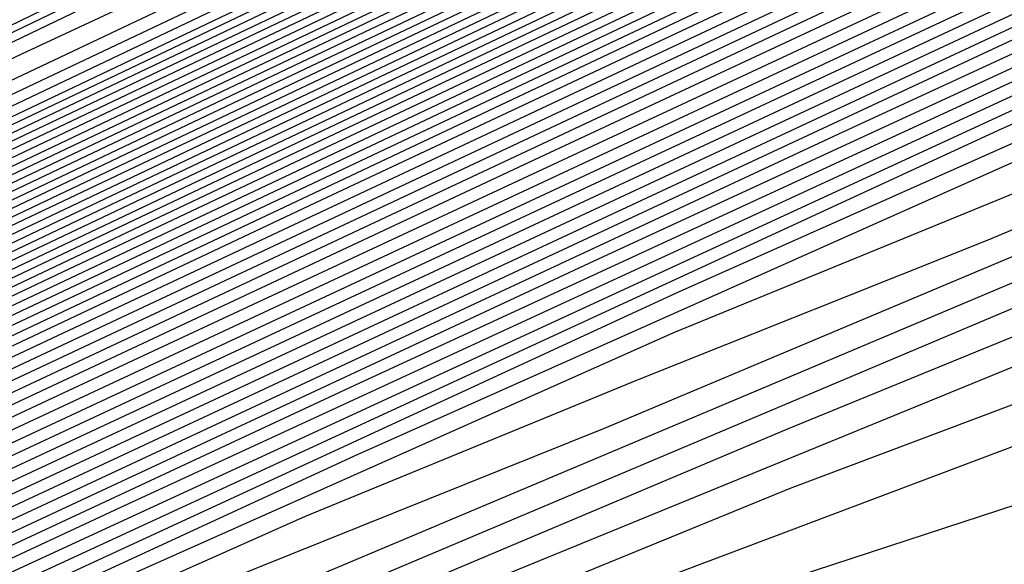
# Model space of a CAD drawing. Extents: x 3249832 to 3255657, y 13789405 to 13793316.
# Tile 454 of 656: x 3254727.08 to 3254729.56, y 13790591.41 to 13790592.77. Entities that reach past the tile are written whole.
import ezdxf

# ---------------------------------------------------------------- set-up
doc = ezdxf.new("R2010")
doc.units = 0
doc.header["$LTSCALE"] = 100
doc.header["$MEASUREMENT"] = 0
for name, color, linetype in [('GRATIO_CON', 10, 'CONTINUOUS'), ('GRATIO_ICON', 7, 'CONTINUOUS'), ('TARGETS_EAST', 7, 'CONTINUOUS')]:
    doc.layers.add(name, color=color, linetype=linetype)

# ---------------------------------------------------------------- blocks, each defined once
blk = doc.blocks.new('Gratio_032316_contours')
at = {"layer": 'GRATIO_CON', "color": 5, "linetype": 'Continuous', "flags": 128}
for points in [[(3254677.8408, 13790568.2426), (3254692.7645, 13790575.7394), (3254705.4543, 13790582.0981), (3254712.5451, 13790585.6526), (3254715.1564, 13790586.9658), (3254715.5285, 13790587.1578), (3254715.5284, 13790587.1621), (3254715.5291, 13790587.1652), (3254715.5303, 13790587.1667), (3254715.6598, 13790587.2289), (3254716.5587, 13790587.6645), (3254718.9964, 13790588.8486), (3254723.3578, 13790590.9679), (3254728.4895, 13790593.4556), (3254732.8533, 13790595.5563), (3254735.5176, 13790596.8108), (3254737.9749, 13790597.9438), (3254742.3242, 13790599.9759), (3254749.9364, 13790603.5761), (3254759.2708, 13790608.0067), (3254768.0589, 13790612.1786), (3254774.5039, 13790615.224)], [(3254678.6327, 13790568.6184), (3254693.2462, 13790575.9595), (3254705.672, 13790582.1864), (3254712.6152, 13790585.6677), (3254715.1718, 13790586.9544), (3254715.5359, 13790587.1432), (3254715.5356, 13790587.1479), (3254715.5363, 13790587.151), (3254715.5373, 13790587.1526), (3254715.6484, 13790587.2061), (3254716.4187, 13790587.5794), (3254718.5077, 13790588.5941), (3254722.2451, 13790590.4102), (3254726.6426, 13790592.542), (3254730.3822, 13790594.3422), (3254732.7065, 13790595.4369), (3254735.101, 13790596.5452), (3254739.6119, 13790598.6596), (3254747.5498, 13790602.4179), (3254757.2842, 13790607.0398), (3254766.4489, 13790611.3907), (3254773.17, 13790614.5669)], [(3254680.2165, 13790569.3699), (3254694.2095, 13790576.3997), (3254706.1075, 13790582.363), (3254712.7553, 13790585.698), (3254715.2027, 13790586.9318), (3254715.5507, 13790587.114), (3254715.5501, 13790587.1193), (3254715.5505, 13790587.1228), (3254715.5514, 13790587.1245), (3254715.6255, 13790587.1605), (3254716.1386, 13790587.4093), (3254717.5302, 13790588.0852), (3254720.0197, 13790589.295), (3254722.9489, 13790590.715), (3254725.4399, 13790591.9141), (3254727.0844, 13790592.6891), (3254729.3534, 13790593.7481), (3254734.1874, 13790596.027), (3254742.7767, 13790600.1014), (3254753.3109, 13790605.106), (3254763.2289, 13790609.8149), (3254770.5022, 13790613.2526), (3254775.2309, 13790615.445)], [(3254681.0084, 13790569.7457), (3254694.6911, 13790576.6198), (3254706.3252, 13790582.4514), (3254712.8253, 13790585.7131), (3254715.2181, 13790586.9205), (3254715.5581, 13790587.0994), (3254715.5573, 13790587.105), (3254715.5577, 13790587.1086), (3254715.5585, 13790587.1105), (3254715.614, 13790587.1377), (3254715.9986, 13790587.3243), (3254717.0414, 13790587.8308), (3254718.907, 13790588.7373), (3254721.1021, 13790589.8014), (3254722.9687, 13790590.7), (3254724.2734, 13790591.3152), (3254726.4795, 13790592.3495), (3254731.4751, 13790594.7106), (3254740.3902, 13790598.9432), (3254751.3242, 13790604.1391), (3254761.6189, 13790609.027), (3254769.1683, 13790612.5955), (3254774.0756, 13790614.8726)], [(3254681.8003, 13790570.1215), (3254695.1728, 13790576.8399), (3254706.5429, 13790582.5397), (3254712.8954, 13790585.7283), (3254715.2336, 13790586.9092), (3254715.5655, 13790587.0848), (3254715.5646, 13790587.0908), (3254715.5648, 13790587.0945), (3254715.5655, 13790587.0964), (3254715.6026, 13790587.1149), (3254715.8586, 13790587.2392), (3254716.5526, 13790587.5763), (3254717.7943, 13790588.1797), (3254719.2552, 13790588.8879), (3254720.4976, 13790589.486), (3254721.4623, 13790589.9413), (3254723.6057, 13790590.9509), (3254728.7628, 13790593.3943), (3254738.0036, 13790597.785), (3254749.3376, 13790603.1722), (3254760.0089, 13790608.2391), (3254767.8344, 13790611.9384), (3254772.9202, 13790614.3002)], [(3254682.5923, 13790570.4972), (3254695.6546, 13790577.0593), (3254706.7614, 13790582.6258), (3254712.967, 13790585.7384), (3254715.2513, 13790586.8898), (3254715.5753, 13790587.0598), (3254715.5732, 13790587.0655), (3254715.5718, 13790587.0702), (3254715.5712, 13790587.0742), (3254715.5713, 13790587.0777), (3254715.5719, 13790587.0805), (3254715.5725, 13790587.0824), (3254715.5912, 13790587.0921), (3254715.7186, 13790587.1542), (3254716.0639, 13790587.3219), (3254716.6816, 13790587.6221), (3254717.4084, 13790587.9744), (3254718.0264, 13790588.2719), (3254718.6513, 13790588.5674), (3254720.7319, 13790589.5523), (3254726.0506, 13790592.078), (3254735.6171, 13790596.6268), (3254747.3509, 13790602.2053)], [(3254684.1761, 13790571.2487), (3254696.618, 13790577.4994), (3254707.1969, 13790582.802), (3254713.1074, 13790585.7679), (3254715.2826, 13790586.8659), (3254715.5906, 13790587.0293), (3254715.5881, 13790587.0358), (3254715.5865, 13790587.0411), (3254715.5857, 13790587.0455), (3254715.5857, 13790587.0491), (3254715.5862, 13790587.0517), (3254715.5868, 13790587.0533), (3254715.8668, 13790587.1867), (3254717.823, 13790588.1171), (3254723.1317, 13790590.6428), (3254732.719, 13790595.2041), (3254744.5101, 13790600.8106), (3254755.6802, 13790606.114), (3254763.9812, 13790610.0377), (3254769.4727, 13790612.5918), (3254772.7913, 13790614.058)], [(3254684.968, 13790571.6245), (3254697.0997, 13790577.7194), (3254707.4147, 13790582.8902), (3254713.1775, 13790585.7827), (3254715.2982, 13790586.854), (3254715.5983, 13790587.014), (3254715.5956, 13790587.0209), (3254715.5938, 13790587.0266), (3254715.5929, 13790587.0311), (3254715.5928, 13790587.0347), (3254715.5933, 13790587.0371), (3254715.5941, 13790587.0382), (3254715.8655, 13790587.1668), (3254717.7598, 13790588.067), (3254722.9002, 13790590.5119), (3254732.1888, 13790594.9308), (3254743.6448, 13790600.3775), (3254754.5666, 13790605.5623), (3254762.7944, 13790609.4506), (3254768.3357, 13790612.0281), (3254771.74, 13790613.536)], [(3254685.7599, 13790572.0002), (3254697.5813, 13790577.9395), (3254707.6325, 13790582.9783), (3254713.2477, 13790585.7974), (3254715.3139, 13790586.8421), (3254715.6059, 13790586.9987), (3254715.6031, 13790587.0061), (3254715.6012, 13790587.0121), (3254715.6002, 13790587.0168), (3254715.6, 13790587.0202), (3254715.6005, 13790587.0224), (3254715.6014, 13790587.0231), (3254715.8641, 13790587.1469), (3254717.6967, 13790588.0169), (3254722.6687, 13790590.3811), (3254731.6586, 13790594.6574), (3254742.7795, 13790599.9444), (3254753.4529, 13790605.0106), (3254761.6075, 13790608.8634), (3254767.1987, 13790611.4645), (3254770.6888, 13790613.014), (3254772.5688, 13790613.737)], [(3254686.5518, 13790572.376), (3254698.063, 13790578.1595), (3254707.8503, 13790583.0665), (3254713.3179, 13790585.8122), (3254715.3295, 13790586.8301), (3254715.6136, 13790586.9834), (3254715.6106, 13790586.9912), (3254715.6085, 13790586.9975), (3254715.6074, 13790587.0024), (3254715.6072, 13790587.0058), (3254715.6076, 13790587.0078), (3254715.6086, 13790587.008), (3254715.8627, 13790587.127), (3254717.6335, 13790587.9669), (3254722.4373, 13790590.2503), (3254731.1285, 13790594.3841), (3254741.9141, 13790599.5112), (3254752.3392, 13790604.4589), (3254760.4207, 13790608.2763), (3254766.0618, 13790610.9008), (3254769.6376, 13790612.4919), (3254771.5699, 13790613.2422)], [(3254688.1357, 13790573.1275), (3254699.0263, 13790578.5996), (3254708.2858, 13790583.2427), (3254713.4583, 13790585.8417), (3254715.3608, 13790586.8063), (3254715.6289, 13790586.9528), (3254715.6255, 13790586.9616), (3254715.6232, 13790586.9685), (3254715.6219, 13790586.9736), (3254715.6215, 13790586.977), (3254715.6219, 13790586.9785), (3254715.6231, 13790586.9779), (3254715.86, 13790587.0872), (3254717.5072, 13790587.8667), (3254721.9744, 13790589.9887), (3254730.0682, 13790593.8374), (3254740.1834, 13790598.645), (3254750.1119, 13790603.3555)], [(3254688.9276, 13790573.5033), (3254699.508, 13790578.8196), (3254708.5036, 13790583.3309), (3254713.5284, 13790585.8564), (3254715.3764, 13790586.7943), (3254715.6366, 13790586.9375), (3254715.633, 13790586.9467), (3254715.6306, 13790586.954), (3254715.6292, 13790586.9593), (3254715.6287, 13790586.9626), (3254715.6291, 13790586.9638), (3254715.6304, 13790586.9628), (3254715.8586, 13790587.0673), (3254717.444, 13790587.8166), (3254721.7429, 13790589.8578), (3254729.538, 13790593.5641), (3254739.3181, 13790598.2119), (3254748.9983, 13790602.8038)], [(3254689.7195, 13790573.8791), (3254699.9897, 13790579.0397), (3254708.7214, 13790583.419), (3254713.5986, 13790585.8712), (3254715.392, 13790586.7824), (3254715.6442, 13790586.9223), (3254715.6405, 13790586.9319), (3254715.638, 13790586.9394), (3254715.6364, 13790586.9449), (3254715.6358, 13790586.9482), (3254715.6363, 13790586.9492), (3254715.6377, 13790586.9477), (3254715.8573, 13790587.0474), (3254717.3809, 13790587.7665), (3254721.5114, 13790589.727), (3254729.0078, 13790593.2907), (3254738.4527, 13790597.7787), (3254747.8846, 13790602.2521)], [(3254690.5114, 13790574.2548), (3254700.4713, 13790579.2597), (3254708.9392, 13790583.5072), (3254713.6688, 13790585.8859), (3254715.4077, 13790586.7705), (3254715.6519, 13790586.907), (3254715.648, 13790586.917), (3254715.6453, 13790586.9249), (3254715.6437, 13790586.9305), (3254715.643, 13790586.9338), (3254715.6434, 13790586.9345), (3254715.6449, 13790586.9327), (3254715.8559, 13790587.0275), (3254717.3177, 13790587.7164), (3254721.28, 13790589.5962), (3254728.4777, 13790593.0174), (3254737.5874, 13790597.3456), (3254746.7709, 13790601.7004)], [(3254692.0952, 13790575.0064), (3254701.4347, 13790579.6998), (3254709.3748, 13790583.6834), (3254713.8091, 13790585.9154), (3254715.439, 13790586.7467), (3254715.6673, 13790586.8766), (3254715.6632, 13790586.8877), (3254715.661, 13790586.8953), (3254715.6608, 13790586.8982), (3254715.8536, 13790586.9865), (3254717.1914, 13790587.6161), (3254720.817, 13790589.3346), (3254727.4174, 13790592.4707), (3254735.8567, 13790596.4794), (3254744.5436, 13790600.597), (3254752.1128, 13790604.1664)], [(3254685.2199, 13790571.5024), (3254692.8871, 13790575.3821), (3254701.9163, 13790579.9198), (3254709.5925, 13790583.7716), (3254713.8793, 13790585.9301), (3254715.4546, 13790586.7347), (3254715.6749, 13790586.8612), (3254715.6706, 13790586.8725), (3254715.6682, 13790586.8802), (3254715.6682, 13790586.8829), (3254715.8522, 13790586.9665), (3254717.1283, 13790587.566), (3254720.5856, 13790589.2037), (3254726.8872, 13790592.1973), (3254734.9913, 13790596.0463), (3254743.4299, 13790600.0453), (3254750.9259, 13790603.5792)], [(3254686.2753, 13790572.0114), (3254693.679, 13790575.7579), (3254702.398, 13790580.1398), (3254709.8103, 13790583.8597), (3254713.9495, 13790585.9449), (3254715.4703, 13790586.7228), (3254715.6826, 13790586.8457), (3254715.6781, 13790586.8572), (3254715.6757, 13790586.8649), (3254715.6756, 13790586.8673), (3254715.851, 13790586.9463), (3254717.0652, 13790587.5158), (3254720.3542, 13790589.0728), (3254726.3571, 13790591.924), (3254734.126, 13790595.6131), (3254742.3163, 13790599.4936), (3254749.7391, 13790602.9921)], [(3254687.3306, 13790572.5204), (3254694.471, 13790576.1337), (3254702.8797, 13790580.3599), (3254710.0281, 13790583.9478), (3254714.0197, 13790585.9596), (3254715.486, 13790586.7106), (3254715.6904, 13790586.8298), (3254715.6861, 13790586.841), (3254715.6838, 13790586.8481), (3254715.6839, 13790586.8501), (3254715.8505, 13790586.9246), (3254717.0026, 13790587.4646), (3254720.1229, 13790588.9415), (3254725.827, 13790591.6505), (3254733.2607, 13790595.18), (3254741.2026, 13790598.9419), (3254748.5522, 13790602.4049)], [(3254689.4412, 13790573.5385), (3254696.0548, 13790576.8852), (3254703.843, 13790580.8), (3254710.4637, 13790584.1241), (3254714.1601, 13790585.9891), (3254715.5173, 13790586.6864), (3254715.7061, 13790586.798), (3254715.7019, 13790586.8086), (3254715.7, 13790586.8146), (3254715.7004, 13790586.8156), (3254715.8494, 13790586.8813), (3254716.8773, 13790587.3622), (3254719.6605, 13790588.6789), (3254724.7668, 13790591.1035), (3254731.53, 13790594.3137), (3254738.9753, 13790597.8385), (3254746.1785, 13790601.2307)], [(3254690.4965, 13790574.0475), (3254696.8467, 13790577.2609), (3254704.3247, 13790581.02), (3254710.6814, 13790584.2123), (3254714.2303, 13790586.0038), (3254715.533, 13790586.6743), (3254715.714, 13790586.7821), (3254715.7099, 13790586.7923), (3254715.7081, 13790586.7978), (3254715.7087, 13790586.7983), (3254715.8489, 13790586.8596), (3254716.8147, 13790587.311), (3254719.4293, 13790588.5476), (3254724.2367, 13790590.83), (3254730.6646, 13790593.8806), (3254737.8616, 13790597.2868), (3254744.9917, 13790600.6435)], [(3254691.5518, 13790574.5565), (3254697.6386, 13790577.6367), (3254704.8063, 13790581.24), (3254710.8992, 13790584.3004), (3254714.3004, 13790586.0185), (3254715.5487, 13790586.6622), (3254715.7218, 13790586.7662), (3254715.7178, 13790586.7761), (3254715.7162, 13790586.781), (3254715.7169, 13790586.7811), (3254715.8483, 13790586.838), (3254716.752, 13790587.2598), (3254719.198, 13790588.4163), (3254723.7066, 13790590.5565), (3254729.7993, 13790593.4474), (3254736.7479, 13790596.7351), (3254743.8048, 13790600.0564), (3254750.1441, 13790603.0095)], [(3254692.6071, 13790575.0655), (3254698.4305, 13790578.0125), (3254705.288, 13790581.4601), (3254711.117, 13790584.3885), (3254714.3706, 13790586.0332), (3254715.5644, 13790586.6501), (3254715.7297, 13790586.7503), (3254715.7257, 13790586.7599), (3254715.7243, 13790586.7643), (3254715.7252, 13790586.7639), (3254715.8478, 13790586.8163), (3254716.6894, 13790587.2086), (3254718.9668, 13790588.2849), (3254723.1765, 13790590.283), (3254728.934, 13790593.0143), (3254735.6343, 13790596.1835), (3254742.618, 13790599.4693), (3254749.0072, 13790602.4459)], [(3254691.7685, 13790574.5555), (3254694.7177, 13790576.0836), (3254700.0143, 13790578.764), (3254706.2512, 13790581.9005), (3254711.5522, 13790584.5659), (3254714.5103, 13790586.065), (3254715.5954, 13790586.6284), (3254715.7466, 13790586.7184), (3254715.8482, 13790586.7698), (3254716.5643, 13790587.1058), (3254718.5044, 13790588.0223), (3254722.1163, 13790589.7361), (3254727.2033, 13790592.148), (3254733.407, 13790595.0801), (3254740.2443, 13790598.295), (3254746.7332, 13790601.3185)], [(3254691.9524, 13790574.5689), (3254692.9705, 13790575.1405), (3254695.773, 13790576.5926), (3254700.8063, 13790579.1398), (3254706.7329, 13790582.1204), (3254711.7701, 13790584.6536), (3254714.5808, 13790586.0787), (3254715.6116, 13790586.6148), (3254715.755, 13790586.7009), (3254715.8477, 13790586.748), (3254716.5017, 13790587.0546), (3254718.2731, 13790587.891), (3254721.5863, 13790589.4626), (3254726.338, 13790591.7148), (3254732.2933, 13790594.5284), (3254739.0575, 13790597.7078), (3254745.5962, 13790600.7549)], [(3254692.5832, 13790574.7153), (3254693.0422, 13790574.9924), (3254693.0886, 13790575.0656), (3254693.2076, 13790575.1838), (3254694.1724, 13790575.7255), (3254696.8283, 13790577.1016), (3254701.5982, 13790579.5155), (3254707.2147, 13790582.3403), (3254711.9881, 13790584.7413), (3254714.6513, 13790586.0925), (3254715.6277, 13790586.6012), (3254715.7634, 13790586.6833), (3254715.8472, 13790586.7262), (3254716.4391, 13790587.0034), (3254718.0419, 13790587.7597), (3254721.0562, 13790589.1891), (3254725.4726, 13790591.2817), (3254731.1796, 13790593.9767), (3254737.8706, 13790597.1207), (3254744.4593, 13790600.1912), (3254749.6643, 13790602.5732)], [(3254692.5223, 13790574.6256), (3254693.8324, 13790575.3348), (3254694.3015, 13790575.6152), (3254694.3504, 13790575.6871), (3254694.4629, 13790575.7987), (3254695.3744, 13790576.3105), (3254697.8837, 13790577.6106), (3254702.3901, 13790579.8913), (3254707.6964, 13790582.5602), (3254712.2061, 13790584.8288), (3254714.7221, 13790586.1058), (3254715.6444, 13790586.587), (3254715.7723, 13790586.665), (3254715.8471, 13790586.7039), (3254716.3767, 13790586.9518), (3254717.8108, 13790587.6282), (3254720.5261, 13790588.9155), (3254724.6073, 13790590.8486), (3254730.066, 13790593.425), (3254736.6838, 13790596.5336), (3254743.3223, 13790599.6276), (3254748.6131, 13790602.0511)], [(3254692.5199, 13790574.5458), (3254694.97, 13790575.8408), (3254696.3308, 13790576.574), (3254696.8201, 13790576.8609), (3254696.8741, 13790576.93), (3254696.9733, 13790577.0286), (3254697.7783, 13790577.4805), (3254699.9943, 13790578.6287), (3254703.9739, 13790580.6428), (3254708.66, 13790582.9997), (3254712.6425, 13790585.0035), (3254714.8643, 13790586.1316), (3254715.6786, 13790586.5571), (3254715.7913, 13790586.6268), (3254715.848, 13790586.6577), (3254716.2527, 13790586.8476), (3254717.3489, 13790587.3648), (3254719.4661, 13790588.3683), (3254722.8766, 13790589.9822), (3254727.8386, 13790592.3216), (3254734.3101, 13790595.3593), (3254741.0483, 13790598.5002), (3254746.5107, 13790601.007)], [(3254690.7614, 13790573.5823), (3254693.6995, 13790575.131), (3254696.1939, 13790576.4485), (3254697.5799, 13790577.1935), (3254698.0794, 13790577.4837), (3254698.1359, 13790577.5514), (3254698.2286, 13790577.6435), (3254698.9803, 13790578.0655), (3254701.0496, 13790579.1377), (3254704.7659, 13790581.0185), (3254709.1418, 13790583.2195), (3254712.8607, 13790585.0908), (3254714.9354, 13790586.1445), (3254715.6957, 13790586.5422), (3254715.8008, 13790586.6077), (3254715.8484, 13790586.6346), (3254716.1906, 13790586.7956), (3254717.1179, 13790587.2331), (3254718.9361, 13790588.0947), (3254722.0113, 13790589.5491), (3254726.725, 13790591.7699), (3254733.1232, 13790594.7722), (3254739.9114, 13790597.9366), (3254745.4594, 13790600.485)], [(3254725.6113, 13790591.2182), (3254731.9364, 13790594.185), (3254738.7744, 13790597.3729), (3254744.4082, 13790599.963), (3254747.5981, 13790601.3667)], [(3254724.4976, 13790590.6665), (3254730.7495, 13790593.5979), (3254737.6374, 13790596.8092), (3254743.357, 13790599.4409), (3254746.5992, 13790600.8719)], [(3254722.2703, 13790589.5631), (3254728.3759, 13790592.4236), (3254735.3635, 13790595.6819), (3254741.2545, 13790598.3968), (3254744.6016, 13790599.8823), (3254746.0821, 13790600.4718)], [(3254721.1566, 13790589.0114), (3254727.189, 13790591.8365), (3254734.2265, 13790595.1182), (3254740.2033, 13790597.8748), (3254743.6028, 13790599.3875), (3254745.1048, 13790599.9902)], [(3254726.4243, 13790591.447), (3254733.3619, 13790594.6822), (3254739.2746, 13790597.4102), (3254742.6402, 13790598.9097), (3254744.1321, 13790599.5106), (3254744.9727, 13790599.8061)], [(3254726.0653, 13790591.2475), (3254732.7589, 13790594.3687), (3254738.4637, 13790597.0008), (3254741.7126, 13790598.4482), (3254743.1638, 13790599.0332), (3254744.0067, 13790599.332), (3254745.1806, 13790599.7987)], [(3254725.3472, 13790590.8485), (3254731.553, 13790593.7418), (3254736.8419, 13790596.1819), (3254739.8574, 13790597.5253), (3254741.2271, 13790598.0782), (3254742.0748, 13790598.384), (3254743.2829, 13790598.8683), (3254744.7698, 13790599.4862)], [(3254724.9882, 13790590.649), (3254730.95, 13790593.4284), (3254736.0309, 13790595.7725), (3254738.9297, 13790597.0639), (3254740.2588, 13790597.6007), (3254741.1088, 13790597.9099), (3254742.3341, 13790598.4032), (3254743.843, 13790599.0309), (3254745.3076, 13790599.6283)], [(3254724.6292, 13790590.4494), (3254730.3471, 13790593.1149), (3254735.22, 13790595.363), (3254738.0021, 13790596.6024), (3254739.2904, 13790597.1232), (3254740.1428, 13790597.4359), (3254741.3852, 13790597.938), (3254742.9162, 13790598.5757), (3254744.4026, 13790599.182), (3254745.5785, 13790599.6246)], [(3254724.2702, 13790590.2499), (3254729.7441, 13790592.8014), (3254734.4091, 13790594.9536), (3254737.0745, 13790596.141), (3254738.3221, 13790596.6457), (3254739.1768, 13790596.9618), (3254740.4364, 13790597.4729), (3254741.9895, 13790598.1204), (3254743.4975, 13790598.7357), (3254744.6908, 13790599.1848), (3254745.574, 13790599.4738)], [(3254723.5521, 13790589.8509), (3254728.5382, 13790592.1745), (3254732.7872, 13790594.1347), (3254735.2192, 13790595.2181), (3254736.3854, 13790595.6908), (3254737.2449, 13790596.0138), (3254738.5387, 13790596.5425), (3254740.1359, 13790597.2099), (3254741.6874, 13790597.8432), (3254742.9152, 13790598.3053), (3254743.824, 13790598.6026), (3254744.4896, 13790598.7773), (3254744.9795, 13790598.8669)], [(3254723.1931, 13790589.6514), (3254727.9352, 13790591.8611), (3254731.9763, 13790593.7253), (3254734.2916, 13790594.7566), (3254735.4171, 13790595.2133), (3254736.2789, 13790595.5397), (3254737.5898, 13790596.0774), (3254739.2091, 13790596.7547), (3254740.7824, 13790597.3969), (3254742.0274, 13790597.8655), (3254742.949, 13790598.167), (3254743.624, 13790598.3441), (3254744.1206, 13790598.4351), (3254744.4737, 13790598.46), (3254744.7094, 13790598.4344), (3254744.8559, 13790598.3752)], [(3254722.8341, 13790589.4518), (3254727.3323, 13790591.5476), (3254731.1654, 13790593.3159), (3254733.364, 13790594.2952)], [(3254726.7293, 13790591.2342), (3254730.3544, 13790592.9064), (3254732.4363, 13790593.8337), (3254733.4804, 13790594.2583)], [(3254725.5234, 13790590.6072), (3254728.7326, 13790592.0876), (3254730.5811, 13790592.9108), (3254731.5437, 13790593.3033), (3254732.415, 13790593.6436), (3254733.7945, 13790594.2167)], [(3254724.9204, 13790590.2938), (3254727.9217, 13790591.6781), (3254729.6535, 13790592.4494), (3254730.5754, 13790592.8258), (3254731.449, 13790593.1696), (3254732.8456, 13790593.7516), (3254734.5752, 13790594.4784)], [(3254724.3174, 13790589.9803), (3254727.1107, 13790591.2687), (3254728.7258, 13790591.988), (3254729.607, 13790592.3483), (3254730.483, 13790592.6955), (3254731.8968, 13790593.2864), (3254733.6484, 13790594.0232), (3254735.3522, 13790594.7192)], [(3254726.2998, 13790590.8593), (3254727.7982, 13790591.5265), (3254728.6387, 13790591.8709), (3254729.517, 13790592.2215), (3254730.9479, 13790592.8213), (3254732.7216, 13790593.5679), (3254734.4471, 13790594.273)], [(3254726.702, 13790590.9159), (3254727.5851, 13790591.2734), (3254729.0502, 13790591.891), (3254730.868, 13790592.6575), (3254732.6371, 13790593.3804), (3254734.0373, 13790593.9075), (3254735.0739, 13790594.2466)], [(3254726.6191, 13790590.7994), (3254728.1014, 13790591.4258), (3254729.9412, 13790592.2022), (3254731.732, 13790592.9342), (3254733.1495, 13790593.4677), (3254734.1989, 13790593.811), (3254734.9674, 13790594.0127), (3254735.5325, 13790594.117), (3254735.9316, 13790594.151), (3254736.1923, 13790594.1372), (3254736.3455, 13790594.0971), (3254736.4357, 13790594.0485), (3254736.5112, 13790594.0086), (3254736.6081, 13790593.9888), (3254736.7154, 13790593.9802), (3254736.8103, 13790593.9685), (3254736.8752, 13790593.9432), (3254736.9142, 13790593.9084), (3254736.9368, 13790593.8721), (3254737.0018, 13790593.8626), (3254737.3649, 13790593.9898), (3254738.3311, 13790594.3839)], [(3254725.6531, 13790590.3253), (3254727.1525, 13790590.9606), (3254729.0144, 13790591.747), (3254730.827, 13790592.4879), (3254732.2618, 13790593.0279), (3254733.3239, 13790593.3754), (3254734.1017, 13790593.5795), (3254734.6737, 13790593.6852), (3254735.0774, 13790593.7201), (3254735.3406, 13790593.7075), (3254735.4944, 13790593.6692), (3254735.5843, 13790593.623), (3254735.6595, 13790593.5849), (3254735.7569, 13790593.5663), (3254735.8651, 13790593.5584), (3254735.9606, 13790593.5475), (3254736.0253, 13790593.5234), (3254736.0636, 13790593.4901), (3254736.0854, 13790593.4554), (3254736.1504, 13790593.4475), (3254736.5174, 13790593.5776), (3254737.4951, 13790593.9774), (3254739.2389, 13790594.7114)], [(3254726.2037, 13790590.4955), (3254728.0876, 13790591.2917), (3254729.9219, 13790592.0416), (3254731.374, 13790592.5881), (3254732.4488, 13790592.9398), (3254733.2361, 13790593.1464), (3254733.8148, 13790593.2534), (3254734.2232, 13790593.2892), (3254734.4889, 13790593.2777), (3254734.6434, 13790593.2414), (3254734.733, 13790593.1974), (3254734.8079, 13790593.1612), (3254734.9058, 13790593.1438), (3254735.0148, 13790593.1366), (3254735.1108, 13790593.1265), (3254735.1754, 13790593.1036), (3254735.2129, 13790593.0719), (3254735.2339, 13790593.0387), (3254735.2989, 13790593.0324), (3254735.6699, 13790593.1654), (3254736.659, 13790593.5708), (3254738.4236, 13790594.3142)], [(3254726.2341, 13790590.3812), (3254728.1119, 13790591.1491), (3254729.5984, 13790591.7086), (3254730.6988, 13790592.0686), (3254731.5047, 13790592.2801), (3254732.0972, 13790592.3898), (3254732.5148, 13790592.4274), (3254732.7855, 13790592.4183), (3254732.9413, 13790592.3858), (3254733.0303, 13790592.3462), (3254733.1046, 13790592.3139), (3254733.2035, 13790592.2987), (3254733.3142, 13790592.293), (3254733.4114, 13790592.2844), (3254733.4756, 13790592.264), (3254733.5117, 13790592.2354), (3254733.531, 13790592.2054), (3254733.596, 13790592.2022), (3254733.9748, 13790592.3409), (3254734.9869, 13790592.7578), (3254736.7932, 13790593.5199), (3254738.9198, 13790594.4164)], [(3254725.3073, 13790589.926), (3254727.2068, 13790590.7028), (3254728.7106, 13790591.2688), (3254729.8238, 13790591.633), (3254730.6391, 13790591.8469), (3254731.2384, 13790591.958), (3254731.6606, 13790591.9966), (3254731.9338, 13790591.9886), (3254732.0903, 13790591.958), (3254732.1789, 13790591.9207), (3254732.253, 13790591.8902), (3254732.3523, 13790591.8762), (3254732.4639, 13790591.8712), (3254732.5617, 13790591.8634), (3254732.6257, 13790591.8442), (3254732.6611, 13790591.8172), (3254732.6796, 13790591.7887), (3254732.7446, 13790591.7872), (3254733.1273, 13790591.9287), (3254734.1509, 13790592.3513), (3254735.978, 13790593.1227), (3254738.1291, 13790594.0301), (3254739.9643, 13790594.7903)]]:
    blk.add_lwpolyline(points, dxfattribs=at)
at = {"layer": 'GRATIO_ICON', "color": 7, "linetype": 'Continuous', "flags": 128}
for points in [[(3254679.4246, 13790568.9942), (3254693.7278, 13790576.1796), (3254705.8897, 13790582.2747), (3254712.6852, 13790585.6828), (3254715.1872, 13790586.9431), (3254715.5433, 13790587.1286), (3254715.5429, 13790587.1336), (3254715.5434, 13790587.1369), (3254715.5444, 13790587.1386), (3254715.6369, 13790587.1833), (3254716.2787, 13790587.4944), (3254718.0189, 13790588.3397), (3254721.1324, 13790589.8526), (3254724.7958, 13790591.6285), (3254727.911, 13790593.1282), (3254729.8955, 13790594.063), (3254732.2272, 13790595.1466), (3254736.8996, 13790597.3433), (3254745.1633, 13790601.2597), (3254755.2975, 13790606.0729), (3254764.8389, 13790610.6028), (3254771.8361, 13790613.9098)], [(3254683.3842, 13790570.8729), (3254696.1363, 13790577.2794), (3254706.9791, 13790582.7139), (3254713.0372, 13790585.7532), (3254715.2669, 13790586.8778), (3254715.5829, 13790587.0446), (3254715.5806, 13790587.0506), (3254715.5791, 13790587.0557), (3254715.5784, 13790587.0599), (3254715.8668, 13790587.2007), (3254717.8851, 13790588.1638), (3254723.3626, 13790590.7721), (3254733.249, 13790595.477), (3254745.3755, 13790601.2437), (3254756.7939, 13790606.6657), (3254765.1681, 13790610.6249), (3254770.6097, 13790613.1555), (3254773.8425, 13790614.5801)], [(3254687.3437, 13790572.7518), (3254698.5447, 13790578.3795), (3254708.0681, 13790583.1546), (3254713.3881, 13790585.8269), (3254715.3451, 13790586.8182), (3254715.6212, 13790586.9681), (3254715.6181, 13790586.9764), (3254715.6159, 13790586.983), (3254715.6147, 13790586.988), (3254715.6143, 13790586.9914), (3254715.6148, 13790586.9931), (3254715.6159, 13790586.993), (3254715.8614, 13790587.1071), (3254717.5703, 13790587.9168), (3254722.2058, 13790590.1195), (3254730.5983, 13790594.1107), (3254741.0488, 13790599.0781), (3254751.2256, 13790603.9072), (3254759.2338, 13790607.6892), (3254764.9248, 13790610.3372), (3254768.5864, 13790611.9699), (3254770.5711, 13790612.7474), (3254771.4904, 13790612.9949)], [(3254691.3033, 13790574.6306), (3254700.953, 13790579.4797), (3254709.157, 13790583.5953), (3254713.739, 13790585.9006), (3254715.4233, 13790586.7586), (3254715.6595, 13790586.8917), (3254715.6555, 13790586.9022), (3254715.6527, 13790586.9104), (3254715.6509, 13790586.9161), (3254715.6502, 13790586.9194), (3254715.6506, 13790586.9199), (3254715.6522, 13790586.9176), (3254715.8545, 13790587.0076), (3254717.2545, 13790587.6664), (3254721.0485, 13790589.4654), (3254727.9475, 13790592.744), (3254736.722, 13790596.9125), (3254745.6573, 13790601.1487)], [(3254688.3859, 13790573.0294), (3254695.2629, 13790576.5094), (3254703.3613, 13790580.5799), (3254710.2459, 13790584.036), (3254714.0899, 13790585.9743), (3254715.5017, 13790586.6985), (3254715.6983, 13790586.8139), (3254715.694, 13790586.8248), (3254715.6919, 13790586.8313), (3254715.6921, 13790586.8328), (3254715.8499, 13790586.903), (3254716.9399, 13790587.4134), (3254719.8917, 13790588.8102), (3254725.2969, 13790591.377), (3254732.3953, 13790594.7468), (3254740.0889, 13790598.3902), (3254747.3654, 13790601.8178)], [(3254690.5665, 13790573.9705), (3254693.6624, 13790575.5746), (3254699.2224, 13790578.3883), (3254705.7695, 13790581.6806), (3254711.3343, 13790584.4782), (3254714.4398, 13790586.0512), (3254715.5792, 13790586.642), (3254715.7382, 13790586.736), (3254715.8487, 13790586.7915), (3254716.6269, 13790587.157), (3254718.7356, 13790588.1536), (3254722.6464, 13790590.0095), (3254728.0686, 13790592.5811), (3254734.5206, 13790595.6318), (3254741.4312, 13790598.8821), (3254747.8702, 13790601.8822)], [(3254691.3403, 13790573.9607), (3254693.7462, 13790575.2332), (3254695.0816, 13790575.9544), (3254695.5608, 13790576.2381), (3254695.6123, 13790576.3085), (3254695.7181, 13790576.4136), (3254696.5764, 13790576.8955), (3254698.939, 13790578.1197), (3254703.182, 13790580.267), (3254708.1782, 13790582.7799), (3254712.4243, 13790584.9162), (3254714.7932, 13790586.1187), (3254715.6615, 13790586.5721), (3254715.7818, 13790586.6459), (3254715.8476, 13790586.6808), (3254716.3147, 13790586.8997), (3254717.5799, 13790587.4965), (3254719.9961, 13790588.6419), (3254723.742, 13790590.4154), (3254728.9523, 13790592.8733), (3254735.4969, 13790595.9464), (3254742.1853, 13790599.0639), (3254747.5619, 13790601.5291)], [(3254723.384, 13790590.1148), (3254729.5627, 13790593.0108), (3254736.5005, 13790596.2456), (3254742.3058, 13790598.9189), (3254745.6004, 13790600.3771)], [(3254725.7062, 13790591.048), (3254732.1559, 13790594.0553), (3254737.6528, 13790596.5913), (3254740.785, 13790597.9868), (3254742.1955, 13790598.5557), (3254743.0408, 13790598.858), (3254744.2318, 13790599.3335), (3254745.6966, 13790599.9414)], [(3254723.9112, 13790590.0504), (3254729.1411, 13790592.488), (3254733.5982, 13790594.5442), (3254736.1468, 13790595.6795), (3254737.3538, 13790596.1682), (3254738.2109, 13790596.4878), (3254739.4875, 13790597.0077), (3254741.0627, 13790597.6652), (3254742.5925, 13790598.2894), (3254743.803, 13790598.7451), (3254744.699, 13790599.0382), (3254745.3553, 13790599.2104)], [(3254726.1263, 13790590.9207), (3254729.5435, 13790592.497), (3254731.5087, 13790593.3723), (3254732.512, 13790593.7808), (3254733.381, 13790594.1176), (3254734.7433, 13790594.6819)], [(3254726.8706, 13790591.0651), (3254727.6703, 13790591.3934), (3254728.5511, 13790591.7474), (3254729.9991, 13790592.3561), (3254731.7948, 13790593.1127), (3254733.5421, 13790593.8267), (3254734.9251, 13790594.3473)], [(3254725.2548, 13790590.0303), (3254727.1609, 13790590.8365), (3254729.0169, 13790591.5953), (3254730.4862, 13790592.1484), (3254731.5738, 13790592.5042), (3254732.3704, 13790592.7132), (3254732.956, 13790592.8216), (3254733.369, 13790592.8583), (3254733.6372, 13790592.848), (3254733.7923, 13790592.8136), (3254733.8816, 13790592.7718), (3254733.9562, 13790592.7376), (3254734.0546, 13790592.7213), (3254734.1645, 13790592.7148), (3254734.2611, 13790592.7055), (3254734.3255, 13790592.6838), (3254734.3623, 13790592.6537), (3254734.3825, 13790592.622), (3254734.4475, 13790592.6173), (3254734.8224, 13790592.7531), (3254735.823, 13790593.1643), (3254737.6084, 13790593.9171), (3254739.7106, 13790594.8027)]]:
    blk.add_lwpolyline(points, dxfattribs=at)

msp = doc.modelspace()

# ---------------------------------------------------------------- block references
at = {"layer": 'TARGETS_EAST'}
msp.add_blockref('Gratio_032316_contours', (0, 0), dxfattribs=at)

doc.saveas('drawing.dxf')
